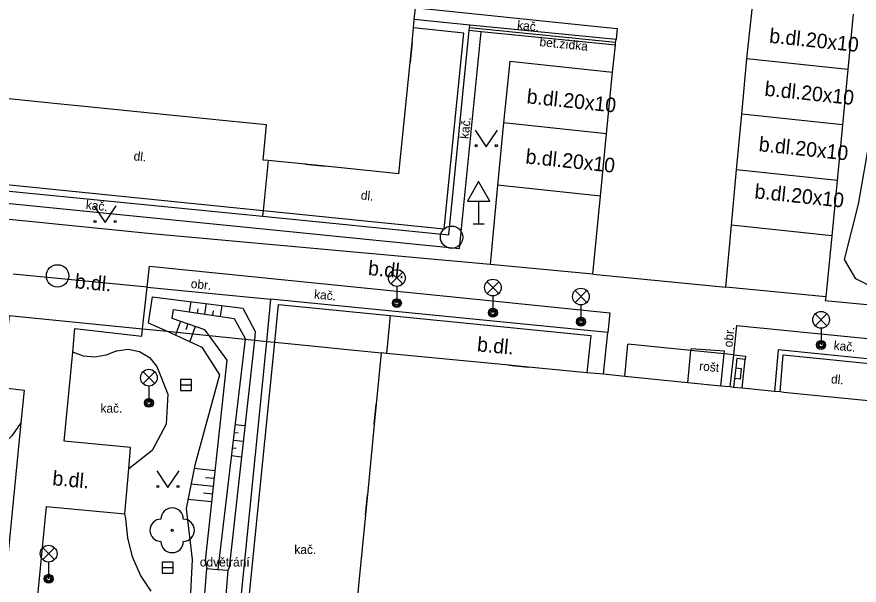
# Model space of a CAD drawing. Extents: x -598233 to -596890, y -1157848 to -1156431.
# Drawn here: x -597771.29 to -597733.59, y -1156921.55 to -1156896.14 of the extents above; entities that cross this region are included whole.
import ezdxf

# ---------------------------------------------------------------- set-up
doc = ezdxf.new("R2010")
doc.units = 0
for name, color, linetype in [('Level 10', 7, 'Continuous'), ('Level 11', 7, 'Continuous'), ('Level 14', 7, 'Continuous'), ('Level 15', 7, 'Continuous'), ('Level 22', 7, 'Continuous'), ('Level 24', 7, 'Continuous'), ('Level 25', 7, 'Continuous'), ('Level 27', 7, 'Continuous'), ('Level 33', 7, 'Continuous'), ('Level 34', 7, 'Continuous'), ('Level 36', 7, 'Continuous'), ('Level 40', 7, 'Continuous'), ('Level 42', 7, 'Continuous'), ('Level 5', 7, 'Continuous'), ('Level 6', 7, 'Continuous'), ('Level 7', 7, 'Continuous')]:
    doc.layers.add(name, color=color, linetype=linetype)

msp = doc.modelspace()

# ---------------------------------------------------------------- linework, layer by layer
at = {"layer": 'Level 10'}
for points in [[(-597753.23, -1156895.75), (-597745.59, -1156896.53), (-597744.42, -1156896.65), (-597744.47, -1156897.15)], [(-597733.85, -1156896.01), (-597734.09, -1156898.49), (-597734.33, -1156900.97), (-597734.57, -1156903.45), (-597734.81, -1156905.93), (-597735.07, -1156908.66), (-597739.56, -1156908.23)], [(-597744.62, -1156898.61), (-597744.5, -1156897.4)], [(-597749.23, -1156898.12), (-597749.5, -1156900.88), (-597749.77, -1156903.66), (-597750.11, -1156907.21)], [(-597749.23, -1156898.12), (-597744.62, -1156898.61)], [(-597745.51, -1156907.65), (-597750.11, -1156907.21)], [(-597745.51, -1156907.65), (-597744.58, -1156907.74), (-597739.56, -1156908.23)]]:
    msp.add_lwpolyline(points, dxfattribs=at)
at = {"layer": 'Level 11'}
for points in [[(-597739.56, -1156908.23), (-597739.3, -1156905.45), (-597739.07, -1156902.97), (-597738.84, -1156900.49), (-597738.61, -1156898.01), (-597738.54, -1156897.31), (-597738.35, -1156895.53), (-597738.09, -1156893.04), (-597737.84, -1156890.61)], [(-597751.28, -1156896.86), (-597753.54, -1156896.63)], [(-597783.71, -1156903.28), (-597765.19, -1156905.12), (-597751.48, -1156906.49), (-597750.5, -1156896.8)], [(-597752.16, -1156905.62), (-597751.28, -1156896.86)], [(-597744.5, -1156897.4), (-597750.5, -1156896.8), (-597751.04, -1156896.75)], [(-597734.09, -1156898.49), (-597738.61, -1156898.01)], [(-597745.51, -1156907.65), (-597745.16, -1156904.15), (-597744.89, -1156901.37), (-597744.62, -1156898.61)], [(-597734.33, -1156900.97), (-597738.84, -1156900.49)], [(-597744.89, -1156901.37), (-597749.5, -1156900.88)], [(-597750.11, -1156907.21), (-597765.26, -1156905.84), (-597783.79, -1156903.98), (-597783.77, -1156903.78), (-597783.71, -1156903.28), (-597783.63, -1156902.73)], [(-597734.57, -1156903.45), (-597739.07, -1156902.97)], [(-597772.36, -1156903.58), (-597760.27, -1156904.8)], [(-597745.16, -1156904.15), (-597749.77, -1156903.66)], [(-597760.27, -1156904.8), (-597752.16, -1156905.62)], [(-597734.81, -1156905.93), (-597739.3, -1156905.45)], [(-597765.66, -1156910.09), (-597765.46, -1156908.23), (-597765.36, -1156907.29), (-597750.43, -1156908.79), (-597744.75, -1156909.37)], [(-597765.46, -1156908.23), (-597771.45, -1156907.65)], [(-597765.46, -1156908.23), (-597759.93, -1156908.76)], [(-597735.07, -1156908.66), (-597735.1, -1156908.82), (-597729, -1156909.4), (-597727.45, -1156909.56), (-597727.68, -1156911.68)], [(-597771.64, -1156909.49), (-597771.96, -1156912.72), (-597770.97, -1156912.83), (-597771.11, -1156914.3), (-597771.85, -1156921.8), (-597776.82, -1156921.38), (-597777.17, -1156925.36), (-597772.25, -1156925.79), (-597772.02, -1156923.3), (-597770.49, -1156923.4), (-597769.96, -1156918.04), (-597766.46, -1156918.37), (-597766.28, -1156916.35), (-597766.2, -1156915.4), (-597769.18, -1156915.11), (-597768.79, -1156911.13), (-597768.69, -1156910.08), (-597765.7, -1156910.42), (-597765.66, -1156910.09)], [(-597754.58, -1156909.49), (-597754.75, -1156911.19)], [(-597744.75, -1156909.37), (-597744.83, -1156910.26)], [(-597739.19, -1156911.25), (-597739.06, -1156909.94), (-597734.56, -1156910.38), (-597730.95, -1156910.74), (-597731.02, -1156911.34)], [(-597766.82, -1156911.07), (-597766.31, -1156911), (-597765.8, -1156911.11), (-597765.36, -1156911.37), (-597765.03, -1156911.77)], [(-597741.12, -1156911.06), (-597741.11, -1156910.98)], [(-597739.62, -1156911.09), (-597741.11, -1156910.98)], [(-597766.82, -1156911.07), (-597767.29, -1156911.27), (-597767.8, -1156911.36), (-597768.31, -1156911.31), (-597768.79, -1156911.13)], [(-597741.26, -1156912.5), (-597741.12, -1156911.06)], [(-597739.77, -1156912.65), (-597739.63, -1156911.21)], [(-597739.63, -1156911.21), (-597739.62, -1156911.09)], [(-597765.03, -1156911.77), (-597764.54, -1156913.01), (-597764.61, -1156914.35), (-597765.23, -1156915.53), (-597766.28, -1156916.35)], [(-597771.11, -1156914.3), (-597771.51, -1156914.88), (-597772.02, -1156915.35), (-597772.63, -1156915.69), (-597773.3, -1156915.88)], [(-597766.41, -1156918.57), (-597766.46, -1156918.37)], [(-597765.28, -1156921.83), (-597765.76, -1156921.1), (-597766.12, -1156920.29), (-597766.33, -1156919.44), (-597766.41, -1156918.57)]]:
    msp.add_lwpolyline(points, dxfattribs=at)
at = {"layer": 'Level 14'}
for points in [[(-597729.81, -1156905.54), (-597730.28, -1156907.27), (-597731.01, -1156908.24), (-597732.82, -1156908.31), (-597733.73, -1156907.85), (-597734.24, -1156906.99), (-597733.62, -1156904.52), (-597732.78, -1156899.74), (-597732.31, -1156891.94), (-597731.63, -1156891.01), (-597729.29, -1156891.2), (-597728.63, -1156892.04), (-597729.19, -1156900.61)], [(-597765.24, -1156908.66), (-597765.41, -1156909.82)], [(-597765.24, -1156908.66), (-597761.17, -1156909.16), (-597760.62, -1156910.21), (-597760.66, -1156910.59)], [(-597762.69, -1156910.39), (-597762.88, -1156910.14), (-597764.34, -1156909.62), (-597764.28, -1156909.22)], [(-597764.28, -1156909.22), (-597761.56, -1156909.62), (-597761.07, -1156910.52), (-597761.07, -1156910.55)], [(-597765.41, -1156909.82), (-597764.57, -1156910.2)], [(-597764.57, -1156910.2), (-597763.01, -1156910.91), (-597762.22, -1156912.15), (-597763.32, -1156916.18), (-597763.72, -1156918.12), (-597763.44, -1156920.4), (-597763.66, -1156924.61), (-597763.95, -1156926.49), (-597764.54, -1156926.99), (-597768.09, -1156927.35)], [(-597762.85, -1156920.47), (-597761.87, -1156911.49), (-597762.69, -1156910.39)], [(-597761.07, -1156910.55), (-597762.3, -1156920.85)], [(-597760.66, -1156910.59), (-597761.79, -1156920.78)], [(-597762.85, -1156920.47), (-597762.79, -1156920.81)], [(-597761.79, -1156920.78), (-597761.85, -1156920.88)]]:
    msp.add_lwpolyline(points, dxfattribs=at)
at = {"layer": 'Level 15'}
for points in [[(-597763.56, -1156909.33), (-597763.49, -1156908.87)], [(-597762.87, -1156909.43), (-597762.8, -1156908.96)], [(-597762.17, -1156909.53), (-597762.1, -1156909.05)], [(-597763.21, -1156909.38), (-597763.18, -1156909.19)], [(-597762.52, -1156909.48), (-597762.49, -1156909.29)], [(-597763.97, -1156909.75), (-597764.19, -1156910.37)], [(-597763.64, -1156909.87), (-597763.73, -1156910.13)], [(-597763.31, -1156909.99), (-597763.55, -1156910.66)], [(-597761.53, -1156914.37), (-597761.09, -1156914.42)], [(-597761.57, -1156914.72), (-597761.39, -1156914.74)], [(-597761.61, -1156915.07), (-597761.16, -1156915.12)], [(-597761.66, -1156915.41), (-597761.47, -1156915.43)], [(-597761.7, -1156915.76), (-597761.24, -1156915.82)], [(-597762.41, -1156916.44), (-597763.35, -1156916.34)], [(-597762.49, -1156917.14), (-597763.49, -1156917.03)], [(-597762.45, -1156916.79), (-597762.84, -1156916.75)], [(-597762.56, -1156917.83), (-597763.64, -1156917.72)], [(-597762.52, -1156917.49), (-597762.94, -1156917.44)]]:
    msp.add_lwpolyline(points, dxfattribs=at)
at = {"layer": 'Level 22'}
msp.add_circle((-597764.34, -1156919.1), 0.05, dxfattribs=at)
for centre, start, end in [((-597764.34, -1156918.6), 0, 180), ((-597764.84, -1156919.1), 90, 270), ((-597763.84, -1156919.1), 270, 90), ((-597764.34, -1156919.6), 180, 0)]:
    msp.add_arc(centre, 0.5, start, end, dxfattribs=at)
at = {"layer": 'Level 24'}
for points in [[(-597739.11, -1156911.84), (-597738.86, -1156911.87), (-597738.91, -1156912.34)], [(-597738.91, -1156912.34), (-597739.16, -1156912.31)]]:
    msp.add_lwpolyline(points, dxfattribs=at)
at = {"layer": 'Level 25'}
msp.add_lwpolyline([(-597761.85, -1156920.88), (-597761.93, -1156922.01), (-597762.33, -1156921.98), (-597762.87, -1156921.94), (-597762.79, -1156920.81), (-597762.3, -1156920.85), (-597761.85, -1156920.88)], dxfattribs=at)
at = {"layer": 'Level 27'}
for p, q in [((-597763.97, -1156912.6), (-597763.47, -1156912.6)), ((-597764.79, -1156920.77), (-597764.29, -1156920.77))]:
    msp.add_line(p, q, dxfattribs=at)
for points in [[(-597763.97, -1156912.85), (-597763.47, -1156912.85), (-597763.47, -1156912.35), (-597763.97, -1156912.35)], [(-597764.79, -1156921.02), (-597764.29, -1156921.02), (-597764.29, -1156920.52), (-597764.79, -1156920.52)]]:
    msp.add_lwpolyline(points, close=True, dxfattribs=at)
for centre in [(-597751.83, -1156905.99), (-597769.47, -1156907.72)]:
    msp.add_circle(centre, 0.5, dxfattribs=at)
at = {"layer": 'Level 33'}
for p, q in [((-597754.545, -1156908.08), (-597754.015, -1156907.55)), ((-597754.545, -1156907.55), (-597754.015, -1156908.08)), ((-597750.245, -1156908.51), (-597749.715, -1156907.98)), ((-597750.245, -1156907.98), (-597749.715, -1156908.51)), ((-597754.28, -1156908.19), (-597754.28, -1156908.94)), ((-597746.305, -1156908.91), (-597745.775, -1156908.38)), ((-597746.305, -1156908.38), (-597745.775, -1156908.91)), ((-597749.98, -1156908.62), (-597749.98, -1156909.37)), ((-597746.04, -1156909.02), (-597746.04, -1156909.77)), ((-597735.555, -1156909.95), (-597735.025, -1156909.42)), ((-597735.555, -1156909.42), (-597735.025, -1156909.95)), ((-597735.29, -1156910.06), (-597735.29, -1156910.81)), ((-597765.645, -1156912.54), (-597765.115, -1156912.01)), ((-597765.645, -1156912.01), (-597765.115, -1156912.54)), ((-597765.38, -1156912.65), (-597765.38, -1156913.4)), ((-597770.135, -1156920.41), (-597769.605, -1156919.88)), ((-597770.135, -1156919.88), (-597769.605, -1156920.41)), ((-597769.87, -1156920.52), (-597769.87, -1156921.27))]:
    msp.add_line(p, q, dxfattribs=at)
for centre, radius in [((-597754.28, -1156907.815), 0.375), ((-597749.98, -1156908.245), 0.375), ((-597746.04, -1156908.645), 0.375), ((-597754.28, -1156908.94), 0.2), ((-597754.28, -1156908.94), 0.1445), ((-597754.28, -1156908.94), 0.0876), ((-597749.98, -1156909.37), 0.2), ((-597749.98, -1156909.37), 0.1445), ((-597749.98, -1156909.37), 0.0876), ((-597735.29, -1156909.685), 0.375), ((-597746.04, -1156909.77), 0.2), ((-597746.04, -1156909.77), 0.1445), ((-597746.04, -1156909.77), 0.0876), ((-597735.29, -1156910.81), 0.2), ((-597735.29, -1156910.81), 0.1445), ((-597735.29, -1156910.81), 0.0876), ((-597765.38, -1156912.275), 0.375), ((-597765.38, -1156913.4), 0.2), ((-597765.38, -1156913.4), 0.1445), ((-597765.38, -1156913.4), 0.0876), ((-597769.87, -1156920.145), 0.375), ((-597769.87, -1156921.27), 0.2), ((-597769.87, -1156921.27), 0.1445), ((-597769.87, -1156921.27), 0.0876)]:
    msp.add_circle(centre, radius, dxfattribs=at)
at = {"layer": 'Level 34'}
for p, q in [((-597750.62, -1156904.372), (-597750.62, -1156905.39)), ((-597750.87, -1156905.39), (-597750.37, -1156905.39))]:
    msp.add_line(p, q, dxfattribs=at)
msp.add_lwpolyline([(-597751.12, -1156904.372), (-597750.12, -1156904.372), (-597750.62, -1156903.506)], close=True, dxfattribs=at)
at = {"layer": 'Level 36'}
for points in [[(-597750.78, -1156901.2), (-597750.28, -1156901.95), (-597749.78, -1156901.2)], [(-597767.84, -1156904.59), (-597767.34, -1156905.34), (-597766.84, -1156904.59)], [(-597765.03, -1156916.44), (-597764.53, -1156917.19), (-597764.03, -1156916.44)]]:
    msp.add_lwpolyline(points, dxfattribs=at)
for centre in [(-597750.7302, -1156901.8998), (-597749.8308, -1156901.8998), (-597767.7902, -1156905.2898), (-597766.8908, -1156905.2898), (-597764.9802, -1156917.1398), (-597764.0808, -1156917.1398)]:
    msp.add_circle(centre, 0.05, dxfattribs=at)
at = {"layer": 'Level 5'}
for points in [[(-597783.56, -1156901.99), (-597783.63, -1156902.73), (-597778.29, -1156903.26), (-597772.39, -1156903.85), (-597760.3, -1156905.05), (-597751.96, -1156905.88), (-597751.04, -1156896.75), (-597751.03, -1156896.62), (-597751.02, -1156896.5), (-597753.51, -1156896.26), (-597753.45, -1156895.73)], [(-597753.6, -1156897.28), (-597753.54, -1156896.63), (-597753.51, -1156896.26)], [(-597753.69, -1156898.18), (-597753.6, -1156897.28)], [(-597754.19, -1156903.16), (-597753.69, -1156898.18)], [(-597770.21, -1156899.95), (-597771.78, -1156899.79), (-597771.93, -1156901.39), (-597772.14, -1156901.37), (-597775.8, -1156901)], [(-597769.32, -1156900.04), (-597770.21, -1156899.95)], [(-597767.98, -1156900.17), (-597769.32, -1156900.04)], [(-597767.08, -1156900.26), (-597767.98, -1156900.17)], [(-597761.93, -1156900.78), (-597767.08, -1156900.26)], [(-597761.02, -1156900.87), (-597761.93, -1156900.78)], [(-597758.38, -1156902.73), (-597760.04, -1156902.56), (-597760.27, -1156902.54), (-597760.12, -1156900.96), (-597761.02, -1156900.87)], [(-597757.49, -1156902.82), (-597758.38, -1156902.73)], [(-597754.19, -1156903.16), (-597757.49, -1156902.82)], [(-597771.64, -1156909.49), (-597765.66, -1156910.09)], [(-597765.66, -1156910.09), (-597764.57, -1156910.2)], [(-597764.57, -1156910.2), (-597762.69, -1156910.39)], [(-597762.69, -1156910.39), (-597761.07, -1156910.55)], [(-597761.07, -1156910.55), (-597760.66, -1156910.59)], [(-597760.66, -1156910.59), (-597760.12, -1156910.65)], [(-597760.12, -1156910.65), (-597759.75, -1156910.69)], [(-597759.75, -1156910.69), (-597754.98, -1156911.17)], [(-597744.08, -1156912.22), (-597743.94, -1156910.77)], [(-597741.12, -1156911.06), (-597743.94, -1156910.77)], [(-597754.98, -1156911.17), (-597755.2, -1156913.46)], [(-597749.27, -1156911.72), (-597754.75, -1156911.19), (-597754.98, -1156911.17)], [(-597739.63, -1156911.21), (-597741.12, -1156911.06)], [(-597739.19, -1156911.25), (-597739.63, -1156911.21)], [(-597748.38, -1156911.8), (-597749.27, -1156911.72)], [(-597738.82, -1156912.75), (-597738.69, -1156911.46)], [(-597744.08, -1156912.22), (-597745.03, -1156912.12), (-597745.78, -1156912.05), (-597748.38, -1156911.8)], [(-597741.26, -1156912.5), (-597744.08, -1156912.22)], [(-597739.77, -1156912.65), (-597741.26, -1156912.5)], [(-597736.96, -1156912.93), (-597737.12, -1156912.91), (-597737.37, -1156912.89), (-597738.82, -1156912.75), (-597739.21, -1156912.71), (-597739.36, -1156912.69), (-597739.77, -1156912.65)], [(-597736.06, -1156913.02), (-597736.96, -1156912.93)], [(-597731.78, -1156913.45), (-597732.25, -1156913.4), (-597736.06, -1156913.02)], [(-597755.2, -1156913.46), (-597755.29, -1156914.37)], [(-597755.29, -1156914.37), (-597755.6, -1156917.52)], [(-597755.6, -1156917.52), (-597755.69, -1156918.41)], [(-597755.69, -1156918.41), (-597756.14, -1156923.08), (-597756.94, -1156931.31)]]:
    msp.add_lwpolyline(points, dxfattribs=at)
at = {"layer": 'Level 6'}
for points in [[(-597753.6, -1156897.28), (-597753.69, -1156898.18)], [(-597769.32, -1156900.04), (-597770.21, -1156899.95)], [(-597767.08, -1156900.26), (-597767.98, -1156900.17)], [(-597761.02, -1156900.87), (-597761.93, -1156900.78)], [(-597758.38, -1156902.73), (-597757.49, -1156902.82)], [(-597749.27, -1156911.72), (-597748.38, -1156911.8)], [(-597736.06, -1156913.02), (-597736.96, -1156912.93)], [(-597755.29, -1156914.37), (-597755.2, -1156913.46)], [(-597755.69, -1156918.41), (-597755.6, -1156917.52)]]:
    msp.add_lwpolyline(points, dxfattribs=at)
at = {"layer": 'Level 7'}
for points in [[(-597744.49, -1156897.28), (-597751.03, -1156896.62)], [(-597744.47, -1156897.15), (-597751.02, -1156896.5)], [(-597744.5, -1156897.4), (-597744.49, -1156897.28), (-597744.47, -1156897.15)], [(-597760.04, -1156902.56), (-597760.27, -1156904.8)], [(-597760.27, -1156904.8), (-597760.3, -1156905.05)], [(-597744.83, -1156910.26), (-597759.93, -1156908.76), (-597760.12, -1156910.65)], [(-597759.75, -1156910.69), (-597759.58, -1156909), (-597754.58, -1156909.49), (-597745.6, -1156910.38), (-597745.78, -1156912.05)], [(-597745.03, -1156912.12), (-597744.83, -1156910.26)], [(-597760.12, -1156910.65), (-597762.13, -1156930.72), (-597783.19, -1156928.63)], [(-597761.77, -1156930.83), (-597759.75, -1156910.69)], [(-597739.36, -1156912.69), (-597739.19, -1156911.25), (-597738.67, -1156911.31), (-597738.69, -1156911.46)], [(-597737.21, -1156911.03), (-597737.37, -1156912.89)], [(-597731.59, -1156911.6), (-597737.21, -1156911.03)], [(-597737.12, -1156912.91), (-597736.98, -1156911.25), (-597732.08, -1156911.75), (-597732.25, -1156913.4)], [(-597738.69, -1156911.46), (-597739.06, -1156911.42), (-597739.11, -1156911.84), (-597739.16, -1156912.31), (-597739.21, -1156912.71)]]:
    msp.add_lwpolyline(points, dxfattribs=at)

# ---------------------------------------------------------------- texts
at = {"layer": 'Level 40'}
for s, height, rotation, p in [('kač.', 0.4, 354.17063, (-597748.91, -1156896.69)), ('b.dl.20x10', 0.65, 354, (-597737.63, -1156897.29)), ('b.dl.20x10', 0.65, 354, (-597748.49, -1156900)), ('b.dl.20x10', 0.65, 354, (-597737.84, -1156899.66)), ('kač.', 0.4, 84.24817, (-597751.07, -1156901.61)), ('b.dl.20x10', 0.65, 354, (-597738.1, -1156902.14)), ('dl.', 0.4, 354, (-597766.08, -1156902.55)), ('b.dl.20x10', 0.65, 354, (-597748.54, -1156902.69)), ('b.dl.20x10', 0.65, 354, (-597738.29, -1156904.25)), ('dl.', 0.4, 354, (-597755.91, -1156904.3)), ('kač.', 0.4, 354.32615, (-597768.22, -1156904.73)), ('b.dl.', 0.65, 354.26278, (-597755.59, -1156907.68)), ('b.dl.', 0.65, 354.61378, (-597768.72, -1156908.27)), ('kač.', 0.4, 354.32698, (-597758, -1156908.73)), ('b.dl.', 0.65, 354.52348, (-597750.71, -1156911.09)), ('kač.', 0.4, 354.41548, (-597734.74, -1156911.02)), ('dl.', 0.4, 354, (-597734.86, -1156912.52)), ('b.dl.', 0.65, 354.61378, (-597769.72, -1156917.08))]:
    msp.add_text(s, height=height, rotation=rotation, dxfattribs=at).set_placement(p)
for p in [(-597767.55, -1156913.84), (-597758.87, -1156920.16)]:
    msp.add_text('kač.', height=0.4, dxfattribs=at).set_placement(p)
at = {"layer": 'Level 42'}
for s, rotation, p in [('bet.zídka', 354.3042, (-597747.91, -1156897.44)), ('obr.', 354.52543, (-597763.52, -1156908.26)), ('obr.', 84.33274, (-597739.26, -1156910.93)), ('rošt', 354.38723, (-597740.76, -1156911.94))]:
    msp.add_text(s, height=0.4, rotation=rotation, dxfattribs=at).set_placement(p)
msp.add_text('odvětrání', height=0.4, dxfattribs=at).set_placement((-597763.1, -1156920.72))

doc.saveas('drawing.dxf')
